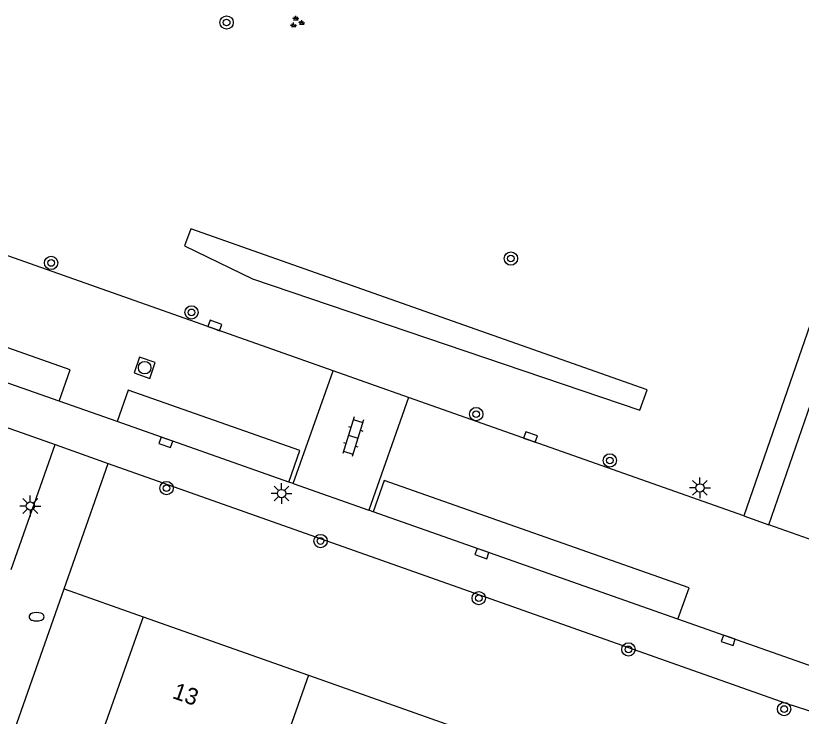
# Model space of a CAD drawing. Extents: x 132999 to 136000, y 398499 to 400501.
# Drawn here: x 133569.45 to 133616.63, y 399158.43 to 399200.5 of the extents above; entities that cross this region are included whole.
import ezdxf

# ---------------------------------------------------------------- set-up
doc = ezdxf.new("R2010")
doc.units = 0
for name, color, linetype in [('gg-afsc-muur', 7, 'Continuous'), ('gg-anno-huisnummerreeks BGT', 7, 'Continuous'), ('gg-bbg-gedigitaliseerde bebouwing', 7, 'Continuous'), ('gg-bbg-hoofdgebouw', 7, 'Continuous'), ('gg-knt-verharding', 7, 'Continuous'), ('gg-knt-verharding nz', 7, 'Continuous'), ('gt-grn-groengrens', 7, 'Continuous'), ('gt-symb-boom', 7, 'Continuous'), ('gt-symb-brandkraan', 7, 'Continuous'), ('gt-symb-groenvak', 7, 'Continuous'), ('gt-symb-klinker verharding', 7, 'Continuous'), ('gt-symb-kolk', 7, 'Continuous'), ('gt-symb-lichtmast', 7, 'Continuous'), ('gt-symb-rioolschacht', 7, 'Continuous')]:
    doc.layers.add(name, color=color, linetype=linetype)

# ---------------------------------------------------------------- blocks, each defined once
blk = doc.blocks.new('gt0-BOOM')
at = {"layer": 'gt-symb-boom'}
for radius in [0.4, 0.2]:
    blk.add_circle((0, 0), radius, dxfattribs=at)
blk = doc.blocks.new('gt0-KOLK')
at = {"layer": 'gt-symb-kolk'}
blk.add_lwpolyline([(0, 0), (0.375, 0), (0.375, 0.4), (-0.375, 0.4), (-0.375, 0), (0, 0)], dxfattribs=at)
blk = doc.blocks.new('gt0-LMAST')
at = {"layer": 'gt-symb-lichtmast'}
for p, q in [((-0.005, 0.246), (-0.005, 0.621)), ((-0.182, 0.173), (-0.447, 0.438)), ((0.172, 0.173), (0.437, 0.438)), ((-0.255, -0.004), (-0.63, -0.004)), ((-0.182, -0.181), (-0.447, -0.446)), ((-0.005, -0.254), (-0.005, -0.629)), ((0.437, -0.446), (0.172, -0.181)), ((0.245, -0.004), (0.62, -0.004))]:
    blk.add_line(p, q, dxfattribs=at)
blk.add_circle((-0.005, -0.004), 0.25, dxfattribs=at)
blk = doc.blocks.new('gt0-KL1')
at = {"layer": 'gt-symb-klinker verharding'}
for p, q in [((-1.15, 0.3), (1.15, 0.3)), ((-1, -0.3), (-1, 0.3)), ((-0.5, 0.3), (-0.5, 0.45)), ((0, -0.3), (0, 0.3)), ((0.5, 0.3), (0.5, 0.45)), ((1, -0.3), (1, 0.3)), ((-1.15, -0.3), (1.15, -0.3)), ((-0.5, -0.45), (-0.5, -0.3)), ((0.5, -0.45), (0.5, -0.3))]:
    blk.add_line(p, q, dxfattribs=at)
blk = doc.blocks.new('gt0-BR')
at = {"layer": 'gt-symb-brandkraan'}
for centre, radius, start, end in [((-0.244, 0), 0.206, 107.5669, 252.4331), ((0.599, -2.664), 3, 106.892, 107.5669), ((0, -0.691), 0.938, 73.108, 106.892), ((-0.599, -2.664), 3, 72.4331, 73.108), ((0.244, 0), 0.206, 287.567, 72.4331), ((0.599, 2.664), 3, 252.4331, 253.108), ((0, 0.691), 0.938, 253.108, 286.8921), ((-0.599, 2.664), 3, 286.8921, 287.567)]:
    blk.add_arc(centre, radius, start, end, dxfattribs=at)
blk = doc.blocks.new('gt0-RS')
at = {"layer": 'gt-symb-rioolschacht'}
blk.add_lwpolyline([(-0.5, -0.5), (0.5, -0.5), (0.5, 0.5), (-0.5, 0.5)], close=True, dxfattribs=at)
blk.add_circle((0, 0), 0.375, dxfattribs=at)
blk = doc.blocks.new('gt0-GRVAK')
at = {"layer": 'gt-symb-groenvak'}
for p, q in [((-0.11, 0.189), (-0.228, 0.24)), ((-0.182, 0.153), (0.088, 0.153)), ((-0.091, 0.211), (-0.156, 0.322)), ((-0.047, 0.214), (-0.047, 0.393)), ((-0.004, 0.211), (0.061, 0.322)), ((0.015, 0.189), (0.133, 0.24)), ((0.262, -0.052), (0.197, 0.059)), ((0.305, -0.049), (0.305, 0.13)), ((0.349, -0.052), (0.414, 0.059)), ((-0.245, -0.228), (-0.363, -0.177)), ((-0.318, -0.264), (-0.047, -0.264)), ((-0.226, -0.206), (-0.291, -0.095)), ((-0.183, -0.203), (-0.183, -0.024)), ((-0.139, -0.206), (-0.074, -0.095)), ((-0.12, -0.228), (-0.002, -0.177)), ((0.243, -0.074), (0.125, -0.023)), ((0.17, -0.11), (0.441, -0.11)), ((0.368, -0.074), (0.486, -0.023))]:
    blk.add_line(p, q, dxfattribs=at)

msp = doc.modelspace()

# ---------------------------------------------------------------- linework, layer by layer
at = {"layer": 'gg-afsc-muur'}
for p, q in [((133572.359, 399166.094), (133577.102, 399164.4)), ((133587.03, 399160.897), (133596.923, 399157.39))]:
    msp.add_line(p, q, dxfattribs=at)
at = {"layer": 'gg-bbg-gedigitaliseerde bebouwing'}
msp.add_line((133587.03, 399160.897), (133584.55, 399153.902), dxfattribs=at)
at = {"layer": 'gg-bbg-hoofdgebouw'}
for q in [(133574.623, 399157.395), (133587.03, 399160.897)]:
    msp.add_line((133577.102, 399164.4), q, dxfattribs=at)
at = {"layer": 'gg-knt-verharding'}
for p, q in [((133588.512, 399179.177), (133563.656, 399187.959)), ((133614.683, 399169.931), (133618.788, 399181.836)), ((133572.067, 399177.35), (133560.898, 399181.283)), ((133560.208, 399178.858), (133570.515, 399175.209)), ((133586.108, 399172.405), (133588.512, 399179.177)), ((133593.035, 399177.579), (133588.512, 399179.177)), ((133575.536, 399176.128), (133572.067, 399177.35)), ((133593.035, 399177.579), (133590.659, 399170.802)), ((133613.175, 399170.463), (133593.035, 399177.579)), ((133585.848, 399172.497), (133575.536, 399176.128)), ((133570.515, 399175.209), (133571.826, 399174.745)), ((133569.174, 399167.252), (133571.826, 399174.745)), ((133571.826, 399174.745), (133575.01, 399173.618)), ((133572.359, 399166.094), (133575.01, 399173.618)), ((133575.01, 399173.618), (133616.05, 399159.09)), ((133586.108, 399172.405), (133585.848, 399172.497)), ((133586.108, 399172.405), (133590.659, 399170.802)), ((133590.92, 399170.71), (133590.659, 399170.802)), ((133609.223, 399164.264), (133590.92, 399170.71)), ((133613.175, 399170.463), (133614.683, 399169.931)), ((133642.543, 399160.089), (133614.683, 399169.931)), ((133555.472, 399118.173), (133572.359, 399166.094)), ((133618.112, 399161.134), (133609.223, 399164.264)), ((133617.252, 399158.691), (133616.05, 399159.09))]:
    msp.add_line(p, q, dxfattribs=at)
msp.add_lwpolyline([(133617.753, 399183.395), (133617.159, 399181.959), (133613.175, 399170.463)], dxfattribs=at)
at = {"layer": 'gg-knt-verharding nz'}
for points in [[(133572.067, 399177.35), (133572.729, 399179.231), (133564.259, 399182.21), (133555.773, 399185.031), (133546.674, 399187.476), (133536.716, 399189.508), (133536.311, 399187.525)], [(133585.848, 399172.497), (133586.517, 399174.397), (133576.198, 399178.008), (133575.536, 399176.128)], [(133609.223, 399164.264), (133609.889, 399166.154), (133591.585, 399172.597), (133590.92, 399170.71)]]:
    msp.add_lwpolyline(points, dxfattribs=at)
at = {"layer": 'gt-grn-groengrens'}
msp.add_lwpolyline([(133606.933, 399176.807), (133607.366, 399178.033), (133579.962, 399187.71), (133579.596, 399186.673), (133583.673, 399184.703), (133606.933, 399176.807)], dxfattribs=at)

# ---------------------------------------------------------------- block references
at = {"layer": 'gt-symb-boom'}
for p in [(133582.117, 399200.091), (133599.19, 399185.915), (133571.576, 399185.654), (133580.007, 399182.684), (133597.105, 399176.575), (133605.129, 399173.794), (133578.51, 399172.133), (133587.757, 399168.955), (133597.257, 399165.523), (133606.248, 399162.448), (133615.597, 399158.865)]:
    msp.add_blockref('gt0-BOOM', p, dxfattribs=at)
at = {"layer": 'gt-symb-brandkraan'}
msp.add_blockref('gt0-BR', (133570.701, 399164.408), dxfattribs=at)
at = {"layer": 'gt-symb-groenvak'}
msp.add_blockref('gt0-GRVAK', (133586.323, 399200.106), dxfattribs=at)
at = {"layer": 'gt-symb-klinker verharding', "rotation": -107.22069937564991}
msp.add_blockref('gt0-KL1', (133589.715, 399175.216), dxfattribs=at)
at = {"layer": 'gt-symb-kolk'}
for p, rotation in [((133581.343, 399181.708), -19.395528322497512), ((133600.302, 399175.015), -19.576725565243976), ((133578.53, 399175.073), 160.5504312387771), ((133597.519, 399168.39), 160.55043123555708), ((133612.31, 399163.183), 160.55043123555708)]:
    msp.add_blockref('gt0-KOLK', p, dxfattribs=dict(at, rotation=rotation))
at = {"layer": 'gt-symb-lichtmast'}
for p in [(133610.547, 399172.149), (133585.422, 399171.81), (133570.332, 399171.061)]:
    msp.add_blockref('gt0-LMAST', p, dxfattribs=at)
at = {"layer": 'gt-symb-rioolschacht', "rotation": -19.32248238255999}
msp.add_blockref('gt0-RS', (133577.192, 399179.361), dxfattribs=at)

# ---------------------------------------------------------------- texts
at = {"layer": 'gg-anno-huisnummerreeks BGT'}
msp.add_text('13', height=1, rotation=340.5, dxfattribs=at).set_placement((133578.801, 399159.54))

doc.saveas('drawing.dxf')
